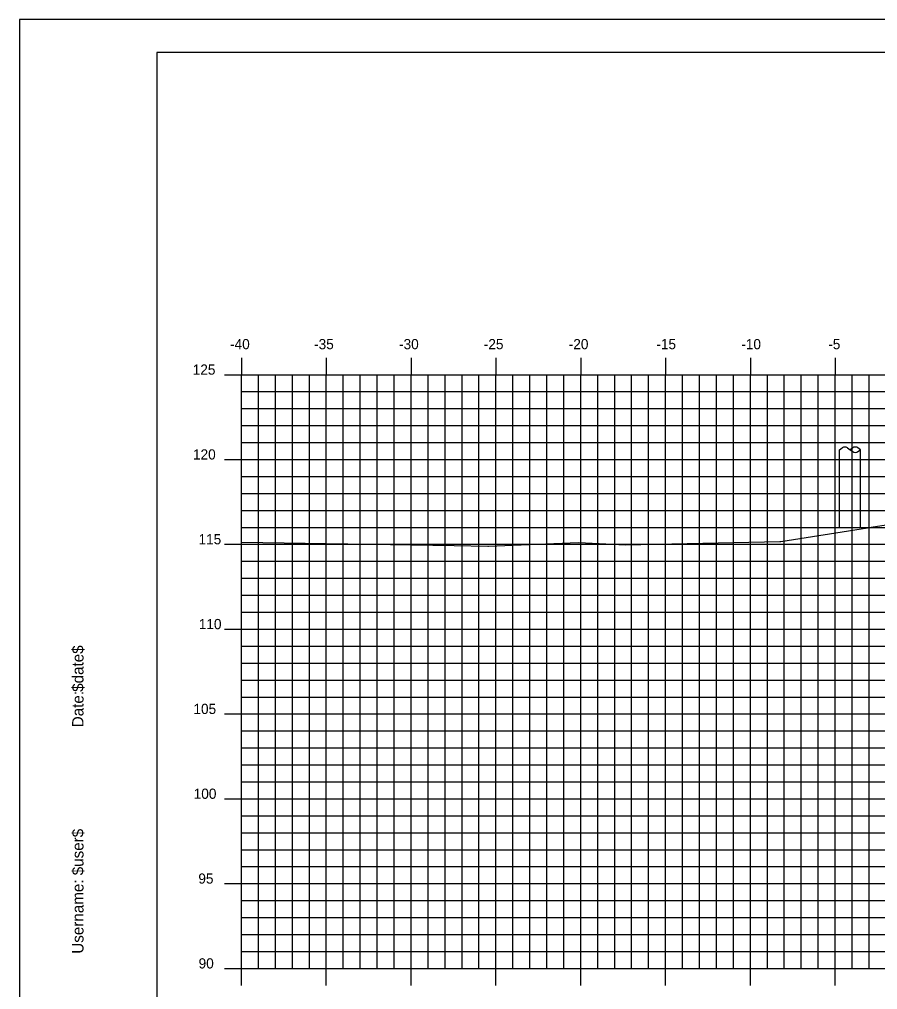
# Model space of a CAD drawing. Extents: x 850598 to 870284, y 366541 to 366651.
# Drawn here: x 851041.3 to 851091.9, y 366594 to 366651.2 of the extents above; entities that cross this region are included whole.
import ezdxf

# ---------------------------------------------------------------- set-up
doc = ezdxf.new("R2010")
doc.units = 0
for name, color, linetype in [('BORDER', 7, 'Continuous'), ('H_V ANNOTATION', 7, 'Continuous'), ('MAJOR', 7, 'Continuous'), ('MINOR', 7, 'Continuous'), ('PLOT BOUNDARY', 7, 'Continuous'), ('S_Roadway_Centerline', 7, 'Continuous'), ('S_Utilities_Pole_Joint', 7, 'Continuous')]:
    doc.layers.add(name, color=color, linetype=linetype)

msp = doc.modelspace()

# ---------------------------------------------------------------- linework, layer by layer
at = {"layer": 'BORDER'}
for p, q in [((851209.41, 366649.225), (851049.41, 366649.225)), ((851049.41, 366649.225), (851049.41, 366544.225))]:
    msp.add_line(p, q, dxfattribs=at)
at = {"layer": 'MAJOR'}
for p, q in [((851054.41, 366631.227), (851054.41, 366630.225)), ((851054.41, 366631.227), (851054.41, 366630.225)), ((851059.41, 366631.227), (851059.41, 366630.225)), ((851059.41, 366631.227), (851059.41, 366630.225)), ((851064.41, 366631.227), (851064.41, 366630.225)), ((851064.41, 366631.227), (851064.41, 366630.225)), ((851069.41, 366631.227), (851069.41, 366630.225)), ((851069.41, 366631.227), (851069.41, 366630.225)), ((851074.41, 366631.227), (851074.41, 366630.225)), ((851074.41, 366631.227), (851074.41, 366630.225)), ((851079.41, 366631.227), (851079.41, 366630.225)), ((851079.41, 366631.227), (851079.41, 366630.225)), ((851084.41, 366631.227), (851084.41, 366630.225)), ((851084.41, 366631.227), (851084.41, 366630.225)), ((851089.41, 366631.227), (851089.41, 366630.225)), ((851089.41, 366631.227), (851089.41, 366630.225)), ((851053.408, 366630.225), (851054.41, 366630.225)), ((851053.408, 366630.225), (851054.41, 366630.225)), ((851054.41, 366630.225), (851194.41, 366630.225)), ((851054.41, 366595.225), (851054.41, 366630.225)), ((851054.41, 366595.225), (851054.41, 366630.225)), ((851054.41, 366630.225), (851194.41, 366630.225)), ((851054.41, 366630.225), (851194.41, 366630.225)), ((851054.41, 366595.225), (851054.41, 366630.225)), ((851054.41, 366595.225), (851054.41, 366630.225)), ((851054.41, 366630.225), (851194.41, 366630.225)), ((851059.41, 366595.225), (851059.41, 366630.225)), ((851059.41, 366595.225), (851059.41, 366630.225)), ((851064.41, 366595.225), (851064.41, 366630.225)), ((851064.41, 366595.225), (851064.41, 366630.225)), ((851069.41, 366595.225), (851069.41, 366630.225)), ((851069.41, 366595.225), (851069.41, 366630.225)), ((851074.41, 366595.225), (851074.41, 366630.225)), ((851074.41, 366595.225), (851074.41, 366630.225)), ((851079.41, 366595.225), (851079.41, 366630.225)), ((851079.41, 366595.225), (851079.41, 366630.225)), ((851084.41, 366595.225), (851084.41, 366630.225)), ((851084.41, 366595.225), (851084.41, 366630.225)), ((851089.41, 366595.225), (851089.41, 366630.225)), ((851089.41, 366595.225), (851089.41, 366630.225)), ((851053.408, 366625.225), (851054.41, 366625.225)), ((851053.408, 366625.225), (851054.41, 366625.225)), ((851054.41, 366625.225), (851194.41, 366625.225)), ((851054.41, 366625.225), (851194.41, 366625.225)), ((851053.408, 366620.225), (851054.41, 366620.225)), ((851053.408, 366620.225), (851054.41, 366620.225)), ((851054.41, 366620.225), (851194.41, 366620.225)), ((851054.41, 366620.225), (851194.41, 366620.225)), ((851053.408, 366615.225), (851054.41, 366615.225)), ((851053.408, 366615.225), (851054.41, 366615.225)), ((851054.41, 366615.225), (851194.41, 366615.225)), ((851054.41, 366615.225), (851194.41, 366615.225)), ((851053.408, 366610.225), (851054.41, 366610.225)), ((851053.408, 366610.225), (851054.41, 366610.225)), ((851054.41, 366610.225), (851194.41, 366610.225)), ((851054.41, 366610.225), (851194.41, 366610.225)), ((851053.408, 366605.225), (851054.41, 366605.225)), ((851053.408, 366605.225), (851054.41, 366605.225)), ((851054.41, 366605.225), (851194.41, 366605.225)), ((851054.41, 366605.225), (851194.41, 366605.225)), ((851053.408, 366600.225), (851054.41, 366600.225)), ((851053.408, 366600.225), (851054.41, 366600.225)), ((851054.41, 366600.225), (851194.41, 366600.225)), ((851054.41, 366600.225), (851194.41, 366600.225)), ((851053.408, 366595.225), (851054.41, 366595.225)), ((851053.408, 366595.225), (851054.41, 366595.225)), ((851054.41, 366595.225), (851194.41, 366595.225)), ((851054.41, 366595.225), (851194.41, 366595.225)), ((851054.41, 366594.223), (851054.41, 366595.225)), ((851054.41, 366595.225), (851194.41, 366595.225)), ((851054.41, 366595.225), (851194.41, 366595.225)), ((851054.41, 366594.223), (851054.41, 366595.225)), ((851059.41, 366594.223), (851059.41, 366595.225)), ((851059.41, 366594.223), (851059.41, 366595.225)), ((851064.41, 366594.223), (851064.41, 366595.225)), ((851064.41, 366594.223), (851064.41, 366595.225)), ((851069.41, 366594.223), (851069.41, 366595.225)), ((851069.41, 366594.223), (851069.41, 366595.225)), ((851074.41, 366594.223), (851074.41, 366595.225)), ((851074.41, 366594.223), (851074.41, 366595.225)), ((851079.41, 366594.223), (851079.41, 366595.225)), ((851079.41, 366594.223), (851079.41, 366595.225)), ((851084.41, 366594.223), (851084.41, 366595.225)), ((851084.41, 366594.223), (851084.41, 366595.225)), ((851089.41, 366594.223), (851089.41, 366595.225)), ((851089.41, 366594.223), (851089.41, 366595.225))]:
    msp.add_line(p, q, dxfattribs=at)
at = {"layer": 'MINOR'}
for p, q in [((851055.41, 366595.225), (851055.41, 366630.225)), ((851055.41, 366595.225), (851055.41, 366630.225)), ((851056.41, 366595.225), (851056.41, 366630.225)), ((851056.41, 366595.225), (851056.41, 366630.225)), ((851057.41, 366595.225), (851057.41, 366630.225)), ((851057.41, 366595.225), (851057.41, 366630.225)), ((851058.41, 366595.225), (851058.41, 366630.225)), ((851058.41, 366595.225), (851058.41, 366630.225)), ((851060.41, 366595.225), (851060.41, 366630.225)), ((851060.41, 366595.225), (851060.41, 366630.225)), ((851061.41, 366595.225), (851061.41, 366630.225)), ((851061.41, 366595.225), (851061.41, 366630.225)), ((851062.41, 366595.225), (851062.41, 366630.225)), ((851062.41, 366595.225), (851062.41, 366630.225)), ((851063.41, 366595.225), (851063.41, 366630.225)), ((851063.41, 366595.225), (851063.41, 366630.225)), ((851065.41, 366595.225), (851065.41, 366630.225)), ((851065.41, 366595.225), (851065.41, 366630.225)), ((851066.41, 366595.225), (851066.41, 366630.225)), ((851066.41, 366595.225), (851066.41, 366630.225)), ((851067.41, 366595.225), (851067.41, 366630.225)), ((851067.41, 366595.225), (851067.41, 366630.225)), ((851068.41, 366595.225), (851068.41, 366630.225)), ((851068.41, 366595.225), (851068.41, 366630.225)), ((851070.41, 366595.225), (851070.41, 366630.225)), ((851070.41, 366595.225), (851070.41, 366630.225)), ((851071.41, 366595.225), (851071.41, 366630.225)), ((851071.41, 366595.225), (851071.41, 366630.225)), ((851072.41, 366595.225), (851072.41, 366630.225)), ((851072.41, 366595.225), (851072.41, 366630.225)), ((851073.41, 366595.225), (851073.41, 366630.225)), ((851073.41, 366595.225), (851073.41, 366630.225)), ((851075.41, 366595.225), (851075.41, 366630.225)), ((851075.41, 366595.225), (851075.41, 366630.225)), ((851076.41, 366595.225), (851076.41, 366630.225)), ((851076.41, 366595.225), (851076.41, 366630.225)), ((851077.41, 366595.225), (851077.41, 366630.225)), ((851077.41, 366595.225), (851077.41, 366630.225)), ((851078.41, 366595.225), (851078.41, 366630.225)), ((851078.41, 366595.225), (851078.41, 366630.225)), ((851080.41, 366595.225), (851080.41, 366630.225)), ((851080.41, 366595.225), (851080.41, 366630.225)), ((851081.41, 366595.225), (851081.41, 366630.225)), ((851081.41, 366595.225), (851081.41, 366630.225)), ((851082.41, 366595.225), (851082.41, 366630.225)), ((851082.41, 366595.225), (851082.41, 366630.225)), ((851083.41, 366595.225), (851083.41, 366630.225)), ((851083.41, 366595.225), (851083.41, 366630.225)), ((851085.41, 366595.225), (851085.41, 366630.225)), ((851085.41, 366595.225), (851085.41, 366630.225)), ((851086.41, 366595.225), (851086.41, 366630.225)), ((851086.41, 366595.225), (851086.41, 366630.225)), ((851087.41, 366595.225), (851087.41, 366630.225)), ((851087.41, 366595.225), (851087.41, 366630.225)), ((851088.41, 366595.225), (851088.41, 366630.225)), ((851088.41, 366595.225), (851088.41, 366630.225)), ((851090.41, 366595.225), (851090.41, 366630.225)), ((851090.41, 366595.225), (851090.41, 366630.225)), ((851091.41, 366595.225), (851091.41, 366630.225)), ((851091.41, 366595.225), (851091.41, 366630.225)), ((851054.41, 366629.225), (851194.41, 366629.225)), ((851054.41, 366629.225), (851055.412, 366629.225)), ((851054.41, 366629.225), (851194.41, 366629.225)), ((851054.41, 366629.225), (851055.412, 366629.225)), ((851054.41, 366628.225), (851194.41, 366628.225)), ((851054.41, 366628.225), (851055.412, 366628.225)), ((851054.41, 366628.225), (851194.41, 366628.225)), ((851054.41, 366628.225), (851055.412, 366628.225)), ((851054.41, 366627.225), (851194.41, 366627.225)), ((851054.41, 366627.225), (851055.412, 366627.225)), ((851054.41, 366627.225), (851194.41, 366627.225)), ((851054.41, 366627.225), (851055.412, 366627.225)), ((851054.41, 366626.225), (851194.41, 366626.225)), ((851054.41, 366626.225), (851055.412, 366626.225)), ((851054.41, 366626.225), (851194.41, 366626.225)), ((851054.41, 366626.225), (851055.412, 366626.225)), ((851054.41, 366624.225), (851194.41, 366624.225)), ((851054.41, 366624.225), (851055.412, 366624.225)), ((851054.41, 366624.225), (851194.41, 366624.225)), ((851054.41, 366624.225), (851055.412, 366624.225)), ((851054.41, 366623.225), (851194.41, 366623.225)), ((851054.41, 366623.225), (851055.412, 366623.225)), ((851054.41, 366623.225), (851194.41, 366623.225)), ((851054.41, 366623.225), (851055.412, 366623.225)), ((851054.41, 366622.225), (851194.41, 366622.225)), ((851054.41, 366622.225), (851055.412, 366622.225)), ((851054.41, 366622.225), (851194.41, 366622.225)), ((851054.41, 366622.225), (851055.412, 366622.225)), ((851054.41, 366621.225), (851194.41, 366621.225)), ((851054.41, 366621.225), (851055.412, 366621.225)), ((851054.41, 366621.225), (851194.41, 366621.225)), ((851054.41, 366621.225), (851055.412, 366621.225)), ((851054.41, 366619.225), (851194.41, 366619.225)), ((851054.41, 366619.225), (851055.412, 366619.225)), ((851054.41, 366619.225), (851194.41, 366619.225)), ((851054.41, 366619.225), (851055.412, 366619.225)), ((851054.41, 366618.225), (851194.41, 366618.225)), ((851054.41, 366618.225), (851055.412, 366618.225)), ((851054.41, 366618.225), (851194.41, 366618.225)), ((851054.41, 366618.225), (851055.412, 366618.225)), ((851054.41, 366617.225), (851194.41, 366617.225)), ((851054.41, 366617.225), (851055.412, 366617.225)), ((851054.41, 366617.225), (851194.41, 366617.225)), ((851054.41, 366617.225), (851055.412, 366617.225)), ((851054.41, 366616.225), (851194.41, 366616.225)), ((851054.41, 366616.225), (851055.412, 366616.225)), ((851054.41, 366616.225), (851194.41, 366616.225)), ((851054.41, 366616.225), (851055.412, 366616.225)), ((851054.41, 366614.225), (851194.41, 366614.225)), ((851054.41, 366614.225), (851055.412, 366614.225)), ((851054.41, 366614.225), (851194.41, 366614.225)), ((851054.41, 366614.225), (851055.412, 366614.225)), ((851054.41, 366613.225), (851194.41, 366613.225)), ((851054.41, 366613.225), (851055.412, 366613.225)), ((851054.41, 366613.225), (851194.41, 366613.225)), ((851054.41, 366613.225), (851055.412, 366613.225)), ((851054.41, 366612.225), (851194.41, 366612.225)), ((851054.41, 366612.225), (851055.412, 366612.225)), ((851054.41, 366612.225), (851194.41, 366612.225)), ((851054.41, 366612.225), (851055.412, 366612.225)), ((851054.41, 366611.225), (851194.41, 366611.225)), ((851054.41, 366611.225), (851055.412, 366611.225)), ((851054.41, 366611.225), (851194.41, 366611.225)), ((851054.41, 366611.225), (851055.412, 366611.225)), ((851054.41, 366609.225), (851194.41, 366609.225)), ((851054.41, 366609.225), (851055.412, 366609.225)), ((851054.41, 366609.225), (851194.41, 366609.225)), ((851054.41, 366609.225), (851055.412, 366609.225)), ((851054.41, 366608.225), (851194.41, 366608.225)), ((851054.41, 366608.225), (851055.412, 366608.225)), ((851054.41, 366608.225), (851194.41, 366608.225)), ((851054.41, 366608.225), (851055.412, 366608.225)), ((851054.41, 366607.225), (851194.41, 366607.225)), ((851054.41, 366607.225), (851055.412, 366607.225)), ((851054.41, 366607.225), (851194.41, 366607.225)), ((851054.41, 366607.225), (851055.412, 366607.225)), ((851054.41, 366606.225), (851194.41, 366606.225)), ((851054.41, 366606.225), (851055.412, 366606.225)), ((851054.41, 366606.225), (851194.41, 366606.225)), ((851054.41, 366606.225), (851055.412, 366606.225)), ((851054.41, 366604.225), (851194.41, 366604.225)), ((851054.41, 366604.225), (851055.412, 366604.225)), ((851054.41, 366604.225), (851194.41, 366604.225)), ((851054.41, 366604.225), (851055.412, 366604.225)), ((851054.41, 366603.225), (851194.41, 366603.225)), ((851054.41, 366603.225), (851055.412, 366603.225)), ((851054.41, 366603.225), (851194.41, 366603.225)), ((851054.41, 366603.225), (851055.412, 366603.225)), ((851054.41, 366602.225), (851194.41, 366602.225)), ((851054.41, 366602.225), (851055.412, 366602.225)), ((851054.41, 366602.225), (851194.41, 366602.225)), ((851054.41, 366602.225), (851055.412, 366602.225)), ((851054.41, 366601.225), (851194.41, 366601.225)), ((851054.41, 366601.225), (851055.412, 366601.225)), ((851054.41, 366601.225), (851194.41, 366601.225)), ((851054.41, 366601.225), (851055.412, 366601.225)), ((851054.41, 366599.225), (851194.41, 366599.225)), ((851054.41, 366599.225), (851055.412, 366599.225)), ((851054.41, 366599.225), (851194.41, 366599.225)), ((851054.41, 366599.225), (851055.412, 366599.225)), ((851054.41, 366598.225), (851194.41, 366598.225)), ((851054.41, 366598.225), (851055.412, 366598.225)), ((851054.41, 366598.225), (851194.41, 366598.225)), ((851054.41, 366598.225), (851055.412, 366598.225)), ((851054.41, 366597.225), (851194.41, 366597.225)), ((851054.41, 366597.225), (851055.412, 366597.225)), ((851054.41, 366597.225), (851194.41, 366597.225)), ((851054.41, 366597.225), (851055.412, 366597.225)), ((851054.41, 366596.225), (851194.41, 366596.225)), ((851054.41, 366596.225), (851055.412, 366596.225)), ((851054.41, 366596.225), (851194.41, 366596.225)), ((851054.41, 366596.225), (851055.412, 366596.225))]:
    msp.add_line(p, q, dxfattribs=at)
at = {"layer": 'PLOT BOUNDARY'}
msp.add_lwpolyline([(851041.317, 366541.166), (851211.317, 366541.166), (851211.317, 366651.166), (851041.317, 366651.166)], close=True, dxfattribs=at)
at = {"layer": 'S_Roadway_Centerline'}
msp.add_lwpolyline([(851054.41, 366620.361), (851066.942, 366620.156), (851068.937, 366620.123), (851068.959, 366620.123), (851068.965, 366620.123), (851074.276, 366620.332), (851075.493, 366620.272), (851077.055, 366620.193), (851086.143, 366620.387), (851086.205, 366620.392), (851091.306, 366621.2), (851091.386, 366621.219), (851098.867, 366622.36)], dxfattribs=at)
at = {"layer": 'S_Utilities_Pole_Joint'}
for p, q in [((851089.66, 366621.18), (851089.657, 366625.8)), ((851089.66, 366625.8), (851089.816, 366625.91)), ((851090.128, 366625.91), (851090.285, 366625.8)), ((851090.441, 366625.91), (851090.285, 366625.8)), ((851090.285, 366625.8), (851090.441, 366625.689)), ((851090.91, 366625.8), (851090.754, 366625.91)), ((851090.754, 366625.689), (851090.91, 366625.8)), ((851090.91, 366621.18), (851090.907, 366625.8))]:
    msp.add_line(p, q, dxfattribs=at)
for centre, start, end in [((851089.973, 366625.689), 90, 125.2644), ((851089.973, 366625.689), 54.7356, 90), ((851090.598, 366625.689), 90, 125.2644), ((851090.598, 366625.91), 234.7356, 270), ((851090.598, 366625.689), 54.7356, 90), ((851090.598, 366625.91), 270, 305.2644)]:
    msp.add_arc(centre, 0.271, start, end, dxfattribs=at)

# ---------------------------------------------------------------- texts
at = {"layer": 'BORDER'}
for s, p in [('$date$', (851045.095, 366611.53)), ('Date:', (851045.095, 366609.442)), ('$user$', (851045.095, 366600.717)), ('Username:', (851045.095, 366596.093))]:
    msp.add_text(s, height=0.6696, rotation=90, dxfattribs=at).set_placement(p)
at = {"layer": 'H_V ANNOTATION'}
for s, p in [('-40', (851053.736, 366631.725)), ('-35', (851058.69, 366631.725)), ('-30', (851063.698, 366631.725)), ('-25', (851068.695, 366631.725)), ('-20', (851073.703, 366631.725)), ('-15', (851078.867, 366631.725)), ('-10', (851083.875, 366631.725)), ('-5', (851089.001, 366631.725)), ('125', (851051.535, 366630.225)), ('120', (851051.551, 366625.225)), ('115', (851051.877, 366620.225)), ('110', (851051.893, 366615.225)), ('105', (851051.577, 366610.225)), ('100', (851051.593, 366605.225)), ('95', (851051.866, 366600.225)), ('90', (851051.882, 366595.225))]:
    msp.add_text(s, height=0.6, dxfattribs=at).set_placement(p)

doc.saveas('drawing.dxf')
